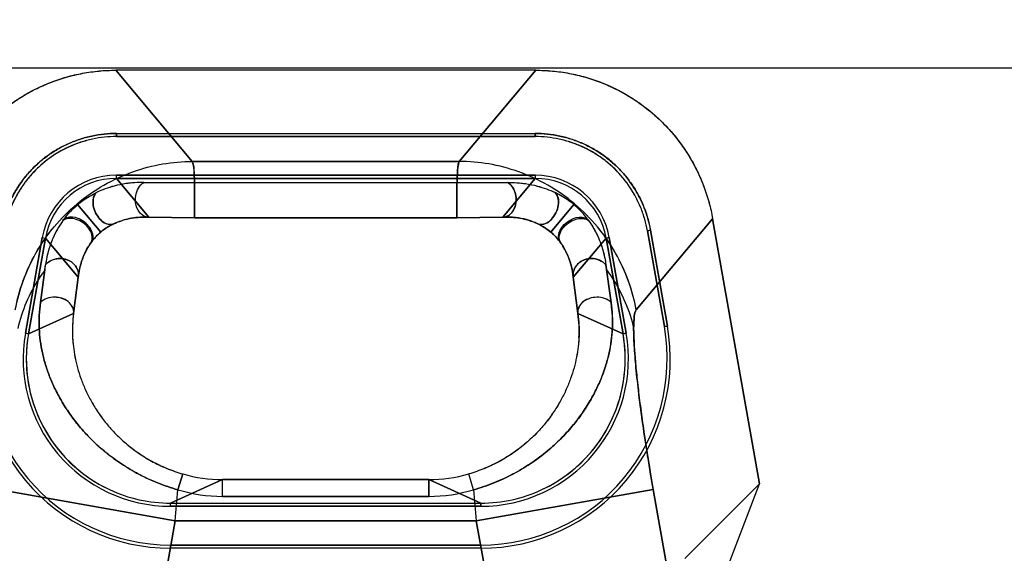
# Model space of a CAD drawing. Header units: millimetres. Extents: x 0 to 297, y 0 to 210.
# Tile 261 of 499: x 58.469 to 58.66, y 160.454 to 160.558. Entities that reach past the tile are written whole.
import ezdxf

# ---------------------------------------------------------------- set-up
doc = ezdxf.new("R2010")
doc.units = ezdxf.units.MM
doc.header["$LTSCALE"] = 16.335
doc.layers.get('0').update_dxf_attribs({"linetype": 'CONTINUOUS'})
for name, color, linetype in [('AXES_REF', 7, 'CONTINUOUS'), ('INTFCLR_1', 7, 'CONTINUOUS'), ('INTFCLR_144815', 7, 'CONTINUOUS'), ('INTFCLR_72935', 7, 'CONTINUOUS')]:
    doc.layers.add(name, color=color, linetype=linetype)

msp = doc.modelspace()

# ---------------------------------------------------------------- linework, layer by layer
at = {"color": 7, "linetype": 'Continuous'}
for radius in [6.787079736, 6.7865, 6.743039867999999]:
    msp.add_circle((57.4637306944, 154.7114647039), radius, dxfattribs=at)
msp.add_arc((57.4637306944, 154.7114647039), 6.72, 278.2771290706, 261.7228709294, dxfattribs=at)
at = {"layer": 'AXES_REF', "color": 9, "linetype": 'Continuous'}
msp.add_circle((57.4637306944, 154.7114647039), 6.191158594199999, dxfattribs=at)
at = {"layer": 'INTFCLR_1', "color": 9, "linetype": 'Continuous'}
for p, q in [((58.4871831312, 160.5479370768), (58.5020197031, 160.530255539)), ((58.5538330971, 160.530255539), (58.56866966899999, 160.5479370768)), ((58.5538330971, 160.530255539), (58.5020197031, 160.530255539)), ((58.4872877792, 160.5269367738), (58.4872876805, 160.5275491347)), ((58.487287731, 160.5269370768), (58.4935842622, 160.5194331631)), ((58.4926041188, 160.5261397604), (58.502471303, 160.526055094)), ((58.5024713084, 160.5192784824), (58.5024715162, 160.5260551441)), ((58.5533814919, 160.5260551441), (58.5024713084, 160.5260551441)), ((58.5533814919, 160.5260551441), (58.5632486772, 160.5261397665)), ((58.5533814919, 160.5260551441), (58.5533814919, 160.5192784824)), ((58.562268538, 160.5194331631), (58.5685650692, 160.5269370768)), ((58.5685651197, 160.5275491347), (58.568565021, 160.5269367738)), ((58.479771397, 160.5218586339), (58.484254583, 160.5165269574)), ((58.5760814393, 160.521858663), (58.57159821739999, 160.5165269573)), ((58.4935842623, 160.5194331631), (58.5024713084, 160.5192806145)), ((58.5024713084, 160.5192806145), (58.5533814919, 160.5192806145)), ((58.5533814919, 160.5192806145), (58.56226853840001, 160.5194331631)), ((58.6030067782, 160.5191248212), (58.5881702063, 160.5014432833)), ((58.4729060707, 160.5154815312), (58.4735091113, 160.5153750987)), ((58.4798956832, 160.5077636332), (58.4735088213, 160.5153751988)), ((58.58234397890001, 160.5153751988), (58.575957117, 160.5077636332)), ((58.5823436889, 160.5153750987), (58.5829467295, 160.5154815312)), ((58.472564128, 160.5028629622), (58.4735555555, 160.5101504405)), ((58.58241997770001, 160.509175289), (58.5832886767, 160.5028629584)), ((58.47898868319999, 160.500750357), (58.4798956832, 160.5077636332)), ((58.575957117, 160.5077636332), (58.576864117, 160.500750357)), ((58.4702305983, 160.4967834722), (58.47898868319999, 160.500750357)), ((58.576864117, 160.500750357), (58.58562220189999, 160.4967834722)), ((58.5936333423, 160.4981960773), (58.5942366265, 160.4983024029)), ((58.47023147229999, 160.4967833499), (58.46962837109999, 160.4968896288)), ((58.5862244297, 160.4968896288), (58.5856213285, 160.4967833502)), ((58.499228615, 160.4665337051), (58.5001920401, 160.4695965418)), ((58.5566241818, 160.4665337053), (58.5556607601, 160.4695965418)), ((58.49780724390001, 160.4639370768), (58.5079150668, 160.4685153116)), ((58.5079150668, 160.4652523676), (58.5079150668, 160.4685158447)), ((58.5479377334, 160.4685153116), (58.5079150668, 160.4685153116)), ((58.5479377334, 160.4652523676), (58.5479377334, 160.4685158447)), ((58.5479377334, 160.4685153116), (58.5580455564, 160.4639370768)), ((58.4987100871, 160.4605219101), (58.464372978, 160.4665764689)), ((58.5079150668, 160.4652523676), (58.5479377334, 160.4652523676)), ((58.5914798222, 160.4665764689), (58.55714271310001, 160.4605219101)), ((58.613568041, 160.3413079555), (58.5914798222, 160.4665764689)), ((58.49780738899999, 160.4633267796), (58.4978070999, 160.4639391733)), ((58.5580455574, 160.4639391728), (58.5580455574, 160.463326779)), ((58.4777228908, 160.3414976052), (58.4987100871, 160.4605219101)), ((58.55714271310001, 160.4605219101), (58.4987100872, 160.4605219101)), ((58.55714271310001, 160.4605219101), (58.5781299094, 160.3414976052)), ((58.4978071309, 160.4558035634), (58.4978073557, 160.4551909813)), ((58.5580454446, 160.4551909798), (58.5580456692, 160.4558035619))]:
    msp.add_line(p, q, dxfattribs=at)
at = {"layer": 'INTFCLR_1', "color": 6, "linetype": 'Continuous'}
for p, q in [((58.56866966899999, 160.5479370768), (58.4871831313, 160.5479370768)), ((58.4872877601, 160.5356754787), (58.4872877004, 160.5350622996)), ((58.487287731, 160.5356870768), (58.5685650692, 160.5356870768)), ((58.5685650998, 160.5350622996), (58.5685650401, 160.5356754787)), ((58.5685650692, 160.5350746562), (58.487287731, 160.5350746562)), ((58.487287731, 160.5275494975), (58.5685650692, 160.5275494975)), ((58.5685650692, 160.5269370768), (58.487287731, 160.5269370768)), ((58.6030067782, 160.5191248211), (58.6120739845, 160.4677021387)), ((58.5909496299, 160.5168925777), (58.590345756, 160.516786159)), ((58.59363615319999, 160.498196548), (58.59035793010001, 160.5167882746)), ((58.5942392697, 160.4983028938), (58.5909610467, 160.5168946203)), ((58.4696274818, 160.496889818), (58.4729057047, 160.5154815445)), ((58.4735088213, 160.5153751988), (58.4702305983, 160.4967834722)), ((58.58562220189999, 160.4967834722), (58.58234397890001, 160.5153751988)), ((58.5829470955, 160.5154815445), (58.58622531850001, 160.496889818)), ((58.6120739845, 160.4677021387), (58.5975831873, 160.4532113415)), ((58.60588571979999, 160.4514317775), (58.6120739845, 160.4677021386)), ((58.49780724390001, 160.4639370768), (58.5580455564, 160.4639370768)), ((58.5580455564, 160.4633246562), (58.49780724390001, 160.4633246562)), ((58.49780724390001, 160.4557994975), (58.5580455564, 160.4557994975)), ((58.5580455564, 160.4551870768), (58.49780724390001, 160.4551870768))]:
    msp.add_line(p, q, dxfattribs=at)
for centre, radius, start, end in [((58.487285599, 160.512948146), 0.0146009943, 89.9916341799, 170.0083660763), ((58.4872841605, 160.5129497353), 0.0139868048, 89.99785282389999, 170.001120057), ((58.5685672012, 160.512948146), 0.0146009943, 9.991633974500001, 90.0083661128), ((58.56856851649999, 160.5129498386), 0.0139868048, 9.9978529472, 90.0011212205), ((58.49779388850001, 160.4919262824), 0.0367352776, 170.0045491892, 270.020828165), ((58.4977938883, 160.4919262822), 0.0361226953, 170.0046259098, 270.0211814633), ((58.5580589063, 160.491926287), 0.0367352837, 269.9791803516, 9.9954422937), ((58.55805890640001, 160.4919262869), 0.0361227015, 269.9788274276, 9.9953652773), ((58.4977938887, 160.491926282), 0.0285994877, 170.0058428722, 270.0267535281), ((58.4978324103, 160.4919282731), 0.0280271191, 170.0064731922, 194.9921375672), ((58.5580589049, 160.4919262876), 0.0285994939, 269.9732598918, 9.9941438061), ((58.5580714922, 160.4919210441), 0.0279758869, 294.9805463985, 10.0015757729), ((58.4977815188, 160.4919211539), 0.027976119, 195.0050156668, 245.0186708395), ((58.497806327, 160.491961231), 0.0280241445, 245.0199985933, 270.0018744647), ((58.5580469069, 160.4919592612), 0.0280221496, 269.997238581, 294.9808983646)]:
    msp.add_arc(centre, radius, start, end, dxfattribs=at)
at = {"layer": 'INTFCLR_1', "color": 9, "linetype": 'Continuous'}
for centre, radius, start, end in [((58.8208755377, 160.539797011), 0.2404136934, 187.0833764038, 187.317696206), ((58.5041073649, 160.4973665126), 0.0253455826, 172.3276211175, 183.1010421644), ((58.5079145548, 160.4966343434), 0.0281190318, 254.0596422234, 270.0010433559), ((58.54793823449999, 160.4966344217), 0.0281191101, 269.9989789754, 285.9403354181), ((56.9227396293, 160.5994803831), 1.5820848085, 354.9610750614, 355.1796028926), ((58.5079245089, 160.4954006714), 0.0301483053, 253.2355811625, 269.9820556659), ((58.5479279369, 160.4954030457), 0.0301506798, 270.0186165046, 286.7637561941), ((60.132488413, 160.5994273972), 1.5814578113, 184.8203862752, 185.0390007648)]:
    msp.add_arc(centre, radius, start, end, dxfattribs=at)
at = {"layer": 'INTFCLR_1', "color": 6, "linetype": 'Continuous'}
for points, knots in [([(58.452846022, 160.5191248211), (58.4530343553, 160.5201929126), (58.4535103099, 160.522312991), (58.4545166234, 160.5254109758), (58.4558058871, 160.5284001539), (58.4573651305, 160.5312534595), (58.4591816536, 160.5339460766), (58.46123900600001, 160.5364561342), (58.4635201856, 160.53876312), (58.466005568, 160.5408473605), (58.4686739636, 160.5426912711), (58.4715029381, 160.5442794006), (58.4744694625, 160.5455987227), (58.4775484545, 160.5466366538), (58.48071254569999, 160.5473851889), (58.4839333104, 160.5478368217), (58.486100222, 160.5479370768), (58.4871831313, 160.5479370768)], [0, 0, 0, 0, 0.0668459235, 0.1336927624, 0.2004837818, 0.2671935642, 0.3338090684, 0.4003837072, 0.4669352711, 0.5334824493, 0.6000118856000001, 0.6665555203, 0.7331501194, 0.7998260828, 0.8665291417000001, 0.9332563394, 1, 1, 1, 1]), ([(58.5686696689, 160.5479370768), (58.569754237, 160.5479370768), (58.5719247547, 160.547836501), (58.5751504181, 160.5473834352), (58.578318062, 160.5466328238), (58.5813987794, 160.5455927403), (58.5843659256, 160.5442713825), (58.5871951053, 160.5426811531), (58.5898631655, 160.5408352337), (58.592347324, 160.5387495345), (58.5946265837, 160.5364418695), (58.59668183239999, 160.5339316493), (58.5984962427, 160.531239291), (58.6000530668, 160.5283873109), (58.6013396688, 160.5254012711), (58.6023437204, 160.5223078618), (58.6028187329, 160.520191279), (58.6030067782, 160.5191248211)], [0, 0, 0, 0, 0.0668458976, 0.1336927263, 0.2004837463, 0.2671935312, 0.3338090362, 0.400383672, 0.4669352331, 0.5334824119, 0.6000118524, 0.6665554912, 0.73315009, 0.7998260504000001, 0.8665291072, 0.9332563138, 1, 1, 1, 1]), ([(58.4872877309, 160.5356870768), (58.4865001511, 160.5356871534), (58.4849042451, 160.535598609), (58.482510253, 160.5352060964), (58.4801274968, 160.5345524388), (58.4778074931, 160.533642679), (58.47561533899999, 160.5325019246), (58.4735920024, 160.5311543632), (58.4717522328, 160.5296126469), (58.47008407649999, 160.5278681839), (58.4685860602, 160.5259260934), (58.4672830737, 160.5238057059), (58.4662125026, 160.5215606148), (58.4653985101, 160.519249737), (58.4650295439, 160.5176765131), (58.46489175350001, 160.5168946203)], [0, 0, 0, 0, 0.07448509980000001, 0.1508136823, 0.2290298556, 0.307717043, 0.3860546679, 0.4622959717, 0.5371773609, 0.612604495, 0.6901286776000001, 0.7687085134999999, 0.8475354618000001, 0.9249132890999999, 1, 1, 1, 1]), ([(58.5909610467, 160.5168946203), (58.5908242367, 160.51767095), (58.5904594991, 160.5192289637), (58.5896560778, 160.5215201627), (58.588597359, 160.5237541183), (58.5872985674, 160.5258807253), (58.5857938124, 160.5278402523), (58.5841166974, 160.5295980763), (58.5822788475, 160.531140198), (58.5802729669, 160.5324798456), (58.5781013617, 160.5336164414), (58.5757884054, 160.5345316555), (58.5733918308, 160.5351962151), (58.5709736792, 160.5355968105), (58.5693594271, 160.5356871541), (58.5685650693, 160.5356870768)], [0, 0, 0, 0, 0.0745524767, 0.1509807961, 0.2292183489, 0.3079139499, 0.3862044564, 0.4624332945, 0.5372331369, 0.6126412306, 0.6901179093, 0.7686076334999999, 0.8474540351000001, 0.9248738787, 1, 1, 1, 1]), ([(58.487287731, 160.5350746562), (58.4865231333, 160.5350747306), (58.48497186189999, 160.5349884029), (58.4826427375, 160.534605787), (58.4803212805, 160.5339684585), (58.478060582, 160.5330824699), (58.4759259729, 160.5319715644), (58.4739608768, 160.5306642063), (58.4721757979, 160.5291679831), (58.47055621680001, 160.5274750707), (58.46909738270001, 160.525584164), (58.4678262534, 160.523517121), (58.4667815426, 160.5213282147), (58.4659880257, 160.5190781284), (58.4656287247, 160.5175478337), (58.4654948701, 160.5167882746)], [0, 0, 0, 0, 0.0743165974, 0.150660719, 0.2290133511, 0.3078648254, 0.3862250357, 0.4624617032, 0.5368207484, 0.6121572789, 0.6897410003, 0.7685183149, 0.8475763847, 0.9250355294, 1, 1, 1, 1]), ([(58.59035793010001, 160.5167882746), (58.59022523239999, 160.5175412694), (58.58987084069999, 160.519053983), (58.5890895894, 160.5212812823), (58.5880588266, 160.5234568), (58.5867937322, 160.5255293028), (58.585329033, 160.5274385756), (58.5837003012, 160.5291467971), (58.5819168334, 160.5306449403), (58.5799684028, 160.5319459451), (58.5778528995, 160.5330542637), (58.5755965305, 160.5339471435), (58.5732594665, 160.5345958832), (58.57090577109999, 160.5349866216), (58.5693363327, 160.5350747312), (58.5685650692, 160.5350746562)], [0, 0, 0, 0, 0.0743166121, 0.1506607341, 0.2290133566, 0.3078648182, 0.3862250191, 0.4624616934, 0.5368207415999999, 0.6121572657, 0.6897409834, 0.76851829, 0.8475763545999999, 0.9250355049, 1, 1, 1, 1])]:
    msp.add_open_spline(points, degree=3, knots=knots, dxfattribs=at)
at = {"layer": 'INTFCLR_1', "color": 9, "linetype": 'Continuous'}
for points, knots in [([(58.4676825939, 160.5014432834), (58.4683847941, 160.5052824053), (58.4704790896, 160.5110320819), (58.4750935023, 160.5176966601), (58.4795457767, 160.5221728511), (58.4847240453, 160.5257793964), (58.4903674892, 160.5283703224), (58.4961850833, 160.5298953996), (58.5001069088, 160.530243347), (58.5020197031, 160.530255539)], [0, 0, 0, 0, 0.2414202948, 0.3694300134, 0.4995741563, 0.6297182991, 0.7577280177, 0.8816758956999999, 1, 1, 1, 1]), ([(58.5020197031, 160.530255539), (58.5023225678, 160.5295336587), (58.5023610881, 160.528076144), (58.50245238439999, 160.5266820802), (58.5024712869, 160.5260549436)], [0, 0, 0, 0, 0.5551027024, 1, 1, 1, 1]), ([(58.5533814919, 160.5260551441), (58.5533995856, 160.5266550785), (58.55349016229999, 160.5280493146), (58.553519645, 160.5295087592), (58.5538330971, 160.530255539)], [0, 0, 0, 0, 0.4256475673, 1, 1, 1, 1]), ([(58.5881702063, 160.5014432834), (58.5878260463, 160.5033249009), (58.5868027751, 160.5071260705), (58.5848519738, 160.5113686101), (58.5827290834, 160.5148489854), (58.5802444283, 160.5182156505), (58.5763068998, 160.5221725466), (58.5711287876, 160.5257794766), (58.5654853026, 160.5283703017), (58.5596677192, 160.5298954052), (58.5557458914, 160.530243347), (58.5538330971, 160.530255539)], [0, 0, 0, 0, 0.1182099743, 0.2420382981, 0.2870462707, 0.3700382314, 0.5000568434, 0.6300754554, 0.757961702, 0.8817900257, 1, 1, 1, 1]), ([(58.4926041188, 160.5261397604), (58.4914501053, 160.5261647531), (58.48951066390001, 160.5260458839), (58.486410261, 160.5254167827), (58.4845133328, 160.5247216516), (58.4834052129, 160.5241929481)], [0, 0, 0, 0, 0.3653598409, 0.6113751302, 1, 1, 1, 1]), ([(58.4935842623, 160.5194331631), (58.4933495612, 160.5194257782), (58.4926343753, 160.5195358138), (58.4915197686, 160.5204374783), (58.4909638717, 160.5220025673), (58.49096314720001, 160.5241061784), (58.491741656, 160.525640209), (58.4926041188, 160.5261397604)], [0, 0, 0, 0, 0.0833533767, 0.2501917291, 0.4793044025, 0.6462033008, 1, 1, 1, 1]), ([(58.56226853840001, 160.5194331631), (58.5625032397, 160.5194257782), (58.5632184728, 160.5195357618), (58.56433260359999, 160.5204378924), (58.56488903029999, 160.5220025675), (58.5648895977, 160.5241062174), (58.56411114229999, 160.5256402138), (58.5632486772, 160.5261397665)], [0, 0, 0, 0, 0.0833550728, 0.2501974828, 0.4792939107, 0.6461954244, 1, 1, 1, 1]), ([(58.5632486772, 160.5261397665), (58.56363318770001, 160.5261481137), (58.564785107, 160.5261415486), (58.56670732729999, 160.5259703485), (58.5694305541, 160.525420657), (58.5713295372, 160.5247260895), (58.5724423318, 160.5241954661)], [0, 0, 0, 0, 0.1217770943, 0.364573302, 0.6096459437, 1, 1, 1, 1]), ([(58.479771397, 160.5218586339), (58.4800840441, 160.5221218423), (58.4812219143, 160.5230091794), (58.48247349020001, 160.5237460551), (58.4834052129, 160.5241929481)], [0, 0, 0, 0, 0.2834098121, 1, 1, 1, 1]), ([(58.48688747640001, 160.5181834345), (58.4867055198, 160.5180767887), (58.48603503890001, 160.517865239), (58.484870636, 160.5182622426), (58.4838014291, 160.5192741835), (58.483050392, 160.520593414), (58.4826137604, 160.5222812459), (58.4828699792, 160.5236919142), (58.4834052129, 160.5241929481)], [0, 0, 0, 0, 0.0728072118, 0.2336703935, 0.3928806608, 0.5765480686, 0.7469083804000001, 1, 1, 1, 1]), ([(58.5724423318, 160.5241954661), (58.5726075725, 160.5240408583), (58.5730432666, 160.5234049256), (58.573174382, 160.5221053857), (58.5728034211, 160.5205885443), (58.5720380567, 160.5192804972), (58.57087683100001, 160.5181232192), (58.56952556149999, 160.5178548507), (58.5689615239, 160.5181851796)], [0, 0, 0, 0, 0.078285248, 0.2595540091, 0.4302750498, 0.6143225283, 0.7738718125, 1, 1, 1, 1]), ([(58.5760814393, 160.521858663), (58.5757684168, 160.5221223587), (58.5746285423, 160.5230102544), (58.5733756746, 160.523748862), (58.5724423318, 160.5241954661)], [0, 0, 0, 0, 0.2834458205, 1, 1, 1, 1]), ([(58.47691662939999, 160.5187590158), (58.4770936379, 160.5190054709), (58.4779409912, 160.5201278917), (58.4789265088, 160.5211495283), (58.479771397, 160.5218586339)], [0, 0, 0, 0, 0.2157430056, 1, 1, 1, 1]), ([(58.5789349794, 160.5187608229), (58.5787580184, 160.5190072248), (58.5779109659, 160.5201290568), (58.5769245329, 160.5211484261), (58.5760814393, 160.521858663)], [0, 0, 0, 0, 0.21580247, 1, 1, 1, 1]), ([(58.48688747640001, 160.5181834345), (58.4870291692, 160.5182483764), (58.4875809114, 160.5184895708), (58.4886850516, 160.5188850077), (58.4907637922, 160.519381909), (58.49246664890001, 160.5194871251), (58.4935842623, 160.5194331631)], [0, 0, 0, 0, 0.06807901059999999, 0.2629695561, 0.5112822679, 1, 1, 1, 1]), ([(58.56226853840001, 160.5194331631), (58.5625481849, 160.5194466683), (58.5633853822, 160.5194640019), (58.5647840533, 160.5193769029), (58.5667654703, 160.5190266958), (58.5681515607, 160.5185561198), (58.5689615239, 160.5181851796)], [0, 0, 0, 0, 0.1223166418, 0.3656786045, 0.6107925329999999, 1, 1, 1, 1]), ([(58.573634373, 160.5142681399), (58.57349135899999, 160.5144371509), (58.5731491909, 160.5150773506), (58.57329970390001, 160.5163266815), (58.57410020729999, 160.5175904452), (58.575271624, 160.5185676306), (58.57689007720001, 160.5192840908), (58.5783423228, 160.5192210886), (58.5789349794, 160.5187608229)], [0, 0, 0, 0, 0.07517313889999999, 0.2381354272, 0.3960951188, 0.5770582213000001, 0.7452151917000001, 1, 1, 1, 1]), ([(58.5789349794, 160.5187608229), (58.5790079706, 160.5186595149), (58.5793498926, 160.5181735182), (58.57995273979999, 160.5172168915), (58.580692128, 160.5158036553), (58.5816567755, 160.5134782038), (58.582121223, 160.5115314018), (58.58229674, 160.5101507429)], [0, 0, 0, 0, 0.04015534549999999, 0.1910866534, 0.3632467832, 0.5524169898, 1, 1, 1, 1]), ([(58.4822174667, 160.5142667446), (58.4823286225, 160.5144284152), (58.4829239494, 160.5152510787), (58.4836276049, 160.5159993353), (58.484254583, 160.5165269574)], [0, 0, 0, 0, 0.1931752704, 1, 1, 1, 1]), ([(58.484254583, 160.5165269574), (58.4844978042, 160.5167320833), (58.4853219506, 160.5173664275), (58.486232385, 160.5178828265), (58.48688747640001, 160.5181834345)], [0, 0, 0, 0, 0.3062458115, 1, 1, 1, 1]), ([(58.5689615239, 160.5181851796), (58.5691479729, 160.5180997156), (58.5700820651, 160.5176435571), (58.5709604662, 160.5170653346), (58.57159821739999, 160.5165269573)], [0, 0, 0, 0, 0.1972687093, 1, 1, 1, 1]), ([(58.57159821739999, 160.5165269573), (58.5718399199, 160.516323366), (58.5725877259, 160.515634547), (58.5732378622, 160.5148446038), (58.573634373, 160.5142681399)], [0, 0, 0, 0, 0.3111406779, 1, 1, 1, 1]), ([(58.573634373, 160.5142681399), (58.57401555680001, 160.513713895), (58.5746482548, 160.5126128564), (58.5755121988, 160.5104513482), (58.5758507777, 160.508818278), (58.575957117, 160.5077636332)], [0, 0, 0, 0, 0.2895265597, 0.5437663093, 1, 1, 1, 1]), ([(58.4798956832, 160.5077636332), (58.4799481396, 160.5080294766), (58.4799803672, 160.5088292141), (58.4793780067, 160.5102169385), (58.4779599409, 160.5111849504), (58.4758435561, 160.5116012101), (58.4741999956, 160.5109584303), (58.4735555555, 160.5101504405)], [0, 0, 0, 0, 0.09246025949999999, 0.2683065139, 0.4900435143, 0.6473441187, 1, 1, 1, 1]), ([(58.575957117, 160.5077636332), (58.57577212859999, 160.5087011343), (58.5764380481, 160.5102977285), (58.5780891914, 160.5112150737), (58.58001055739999, 160.5116073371), (58.58165241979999, 160.5109585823), (58.58229674, 160.5101507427)], [0, 0, 0, 0, 0.3296709, 0.4844663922, 0.6435078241, 1, 1, 1, 1]), ([(58.5824200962, 160.5091751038), (58.5828200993, 160.5086419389), (58.5852200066, 160.5052226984), (58.5869203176, 160.501263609), (58.5876786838, 160.4978334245)], [0, 0, 0, 0, 0.1594749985, 1, 1, 1, 1]), ([(58.47898868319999, 160.500750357), (58.47916279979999, 160.5015733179), (58.4783198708, 160.5029796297), (58.47672579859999, 160.503704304), (58.4748556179, 160.5040556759), (58.4732200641, 160.5036013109), (58.472564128, 160.5028629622)], [0, 0, 0, 0, 0.3066250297, 0.4693230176, 0.6399910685, 1, 1, 1, 1]), ([(58.5832886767, 160.5028629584), (58.5826327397, 160.5036013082), (58.5809971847, 160.504055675), (58.5791270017, 160.5037043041), (58.57753292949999, 160.5029796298), (58.5766899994, 160.5015733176), (58.576864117, 160.500750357)], [0, 0, 0, 0, 0.360009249, 0.5306772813, 0.6933751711, 1, 1, 1, 1]), ([(58.499228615, 160.4665337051), (58.4978963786, 160.4669061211), (58.495933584, 160.4675710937), (58.4934179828, 160.4686531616), (58.4910422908, 160.4698310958), (58.4888030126, 160.4711577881), (58.4867186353, 160.4726184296), (58.4848002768, 160.4741003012), (58.4826330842, 160.4760385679), (58.4807082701, 160.4781050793), (58.479335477, 160.4797780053), (58.4781188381, 160.481414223), (58.4767820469, 160.4834499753), (58.4754476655, 160.4859117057), (58.4743644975, 160.4883396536), (58.4735238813, 160.4907353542), (58.4729014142, 160.4931003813), (58.47248550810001, 160.49545645), (58.472196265, 160.4987087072), (58.4723160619, 160.5011989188), (58.472564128, 160.5028629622)], [0, 0, 0, 0, 0.0846909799, 0.1265602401, 0.1675980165, 0.2469750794, 0.2855937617, 0.3233756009, 0.3953349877, 0.4633136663, 0.4960537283, 0.5277866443, 0.5881133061, 0.6449782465, 0.699037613, 0.7507133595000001, 0.8002435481, 0.8486089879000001, 0.8969957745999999, 1, 1, 1, 1]), ([(58.5832886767, 160.5028629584), (58.583533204, 160.5011968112), (58.58365771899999, 160.4987004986), (58.5833643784, 160.4954361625), (58.5829442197, 160.4930702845), (58.5823204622, 160.4907072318), (58.58148001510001, 160.488324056), (58.5804032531, 160.485902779), (58.5793042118, 160.4838794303), (58.5782824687, 160.4822485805), (58.5771329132, 160.4805655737), (58.5754907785, 160.4784712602), (58.5736195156, 160.4764650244), (58.5719407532, 160.4748989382), (58.5700953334, 160.4733210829), (58.56808552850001, 160.4718453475), (58.5659249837, 160.4704893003), (58.5636101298, 160.4691945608), (58.5605321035, 160.4677776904), (58.5579505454, 160.4669019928), (58.5566241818, 160.4665337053)], [0, 0, 0, 0, 0.1030996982, 0.1517991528, 0.2004966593, 0.250021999, 0.3012693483, 0.3550415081, 0.4120967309, 0.4420700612, 0.4728369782, 0.5368457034, 0.6047964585, 0.6405622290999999, 0.6773607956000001, 0.7534066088, 0.7929243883, 0.8334832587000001, 0.9157234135, 1, 1, 1, 1]), ([(58.5881702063, 160.5014432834), (58.5879012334, 160.5011225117), (58.5877403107, 160.4998149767), (58.5876786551, 160.4986374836), (58.5876786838, 160.4978334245)], [0, 0, 0, 0, 0.3423780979, 1, 1, 1, 1]), ([(58.576864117, 160.500750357), (58.5770587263, 160.4993058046), (58.57715948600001, 160.4971406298), (58.5769358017, 160.4942989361), (58.5766099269, 160.4922274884), (58.5761219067, 160.4901607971), (58.5754626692, 160.488082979), (58.57461476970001, 160.4859819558), (58.5735548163, 160.48385562), (58.57226332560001, 160.4817220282), (58.57072023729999, 160.4796051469), (58.5692274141, 160.4779005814), (58.5678904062, 160.4765727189), (58.5664205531, 160.4752480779), (58.5648184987, 160.4740087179), (58.5630922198, 160.47287384), (58.561246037, 160.4717963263), (58.5587895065, 160.4706195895), (58.556721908, 160.469899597), (58.5556607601, 160.4695965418)], [0, 0, 0, 0, 0.1067813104, 0.1577540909, 0.2086885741, 0.2602328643, 0.3131777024, 0.3682308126, 0.4260461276, 0.4870443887, 0.5507229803, 0.6177162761, 0.6527846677, 0.6887207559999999, 0.7626246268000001, 0.8008675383, 0.8400096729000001, 0.9191541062, 1, 1, 1, 1]), ([(58.5876786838, 160.4978334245), (58.5876787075, 160.4970118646), (58.5877372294, 160.4951845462), (58.5879395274, 160.4921915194), (58.5882651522, 160.4887116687), (58.58870851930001, 160.4848110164), (58.5892619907, 160.4805635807), (58.5899153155, 160.4760500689), (58.59049773, 160.4723606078), (58.5910264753, 160.4691822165), (58.59130327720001, 160.4675777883), (58.5914798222, 160.4665764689)], [0, 0, 0, 0, 0.0782080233, 0.1739605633, 0.2855419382, 0.4108856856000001, 0.5476541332, 0.6932768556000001, 0.8450127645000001, 0.9032096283, 1, 1, 1, 1]), ([(58.4787988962, 160.4959953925), (58.47882860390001, 160.4954356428), (58.4789355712, 160.4941875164), (58.479237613, 160.4922539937), (58.4797239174, 160.4901852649), (58.4803852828, 160.4880958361), (58.4812348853, 160.4859869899), (58.4822938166, 160.4838643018), (58.4835817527, 160.4817335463), (58.4851245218, 160.4796150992), (58.4869396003, 160.4775413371), (58.4886691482, 160.4759033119), (58.4901999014, 160.4746544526), (58.4918602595, 160.4734329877), (58.49364776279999, 160.472323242), (58.4955480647, 160.4713450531), (58.4975555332, 160.470448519), (58.4991257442, 160.4699011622), (58.50019204, 160.4695965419)], [0, 0, 0, 0, 0.0464645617, 0.1037612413, 0.162063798, 0.2224540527, 0.2852567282, 0.3503329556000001, 0.4188795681, 0.4914042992, 0.5672854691, 0.6470171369, 0.6885299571, 0.7309846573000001, 0.8178223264, 0.8625491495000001, 0.9080755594, 1, 1, 1, 1])]:
    msp.add_open_spline(points, degree=3, knots=knots, dxfattribs=at)
at = {"layer": 'INTFCLR_1', "color": 7, "linetype": 'Continuous'}
for points, knots in [([(58.4771336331, 160.5190673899), (58.476997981, 160.5188872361), (58.4765232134, 160.5182021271), (58.47574460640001, 160.5169685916), (58.4748715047, 160.5151806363), (58.4740469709, 160.5129187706), (58.47368384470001, 160.5111668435), (58.4735555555, 160.5101504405)], [0, 0, 0, 0, 0.0696907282, 0.2575060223, 0.4501916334, 0.6834092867, 1, 1, 1, 1]), ([(58.4822174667, 160.5142667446), (58.4823604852, 160.5144358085), (58.4827026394, 160.5150761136), (58.4825521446, 160.5163255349), (58.4817515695, 160.5175893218), (58.4805800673, 160.5185663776), (58.478961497, 160.5192826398), (58.4775092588, 160.5192193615), (58.47691662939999, 160.5187590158)], [0, 0, 0, 0, 0.07518522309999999, 0.2381590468, 0.3961133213, 0.5770656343, 0.7452146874, 1, 1, 1, 1]), ([(58.4823690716, 160.5144924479), (58.4825118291, 160.5146533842), (58.4828576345, 160.5152775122), (58.4827070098, 160.5165142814), (58.48191836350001, 160.5177763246), (58.48075903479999, 160.5187722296), (58.4791696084, 160.5195198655), (58.4777245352, 160.5195101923), (58.4771336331, 160.5190673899)], [0, 0, 0, 0, 0.0736077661, 0.2353425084, 0.3944774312, 0.5776473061, 0.7473499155, 1, 1, 1, 1]), ([(58.4798956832, 160.5077636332), (58.4799743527, 160.5085438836), (58.4802132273, 160.5098785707), (58.4809689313, 160.5121730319), (58.4817478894, 160.5136276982), (58.4823690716, 160.5144924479)], [0, 0, 0, 0, 0.3249958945, 0.5587458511, 1, 1, 1, 1])]:
    msp.add_open_spline(points, degree=3, knots=knots, dxfattribs=at)
at = {"layer": 'INTFCLR_144815', "color": 6, "linetype": 'Continuous'}
msp.add_line((57.9121509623, 160.5483959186), (59.1437018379, 160.5483959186), dxfattribs=at)
at = {"layer": 'INTFCLR_72935', "color": 9, "linetype": 'Continuous'}
for p, q in [((58.5020197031, 160.530255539), (58.4871831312, 160.5479370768)), ((58.56866966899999, 160.5479370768), (58.5538330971, 160.530255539)), ((58.5020197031, 160.530255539), (58.5538330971, 160.530255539)), ((58.487287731, 160.5269367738), (58.4872877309, 160.5275491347)), ((58.4935842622, 160.5194331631), (58.487287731, 160.5269370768)), ((58.5024713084, 160.5260551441), (58.4926041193, 160.5261397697)), ((58.5024713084, 160.5260551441), (58.5024713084, 160.5192784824)), ((58.5533814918, 160.5260551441), (58.5024713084, 160.5260551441)), ((58.5632486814, 160.5261397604), (58.5533814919, 160.5260551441)), ((58.5533814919, 160.5192784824), (58.5533822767, 160.5260551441)), ((58.5685650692, 160.5269370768), (58.562268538, 160.5194331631)), ((58.5685650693, 160.5275491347), (58.5685650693, 160.5269367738)), ((58.484254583, 160.5165269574), (58.4797713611, 160.5218586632)), ((58.57159821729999, 160.5165269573), (58.5760814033, 160.5218586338)), ((58.5024713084, 160.5192806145), (58.4935842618, 160.5194331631)), ((58.5533814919, 160.5192806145), (58.5024713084, 160.5192806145)), ((58.5622685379, 160.5194331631), (58.5533814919, 160.5192806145)), ((58.5881702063, 160.5014432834), (58.6030067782, 160.5191248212)), ((58.472906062, 160.5154814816), (58.4735091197, 160.5153751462)), ((58.4735088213, 160.5153751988), (58.4798956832, 160.5077636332)), ((58.575957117, 160.5077636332), (58.58234397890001, 160.5153751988)), ((58.5829467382, 160.5154814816), (58.5823436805, 160.5153751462)), ((58.4734328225, 160.509175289), (58.47256412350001, 160.5028629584)), ((58.58328867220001, 160.5028629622), (58.5822972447, 160.5101504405)), ((58.4798956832, 160.5077636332), (58.47898868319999, 160.500750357)), ((58.576864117, 160.500750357), (58.575957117, 160.5077636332)), ((58.47898868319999, 160.500750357), (58.4702305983, 160.4967834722)), ((58.58562220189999, 160.4967834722), (58.576864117, 160.500750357)), ((58.594236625, 160.4983024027), (58.5936333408, 160.498196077)), ((58.4696283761, 160.4968896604), (58.4702314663, 160.4967833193)), ((58.5856213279, 160.4967833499), (58.5862244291, 160.4968896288)), ((58.5001920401, 160.4695965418), (58.4992286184, 160.4665337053)), ((58.55662418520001, 160.4665337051), (58.5556607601, 160.4695965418)), ((58.5079150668, 160.4685153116), (58.49780724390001, 160.4639370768)), ((58.5079150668, 160.4652523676), (58.5079150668, 160.4685158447)), ((58.5079150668, 160.4685153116), (58.5479377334, 160.4685153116)), ((58.5479377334, 160.4685158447), (58.5479377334, 160.4652523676)), ((58.5580455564, 160.4639370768), (58.5479377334, 160.4685153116)), ((58.464372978, 160.4665764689), (58.4987100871, 160.4605219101)), ((58.5479377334, 160.4652523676), (58.5079150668, 160.4652523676)), ((58.55714271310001, 160.4605219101), (58.5914798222, 160.4665764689)), ((58.5914798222, 160.4665764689), (58.613568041, 160.3413079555)), ((58.4978072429, 160.463326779), (58.4978072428, 160.4639391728)), ((58.5580455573, 160.4633267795), (58.5580455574, 160.4639391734)), ((58.4987100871, 160.4605219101), (58.4777228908, 160.3414976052)), ((58.4987100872, 160.4605219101), (58.55714271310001, 160.4605219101)), ((58.5781299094, 160.3414976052), (58.55714271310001, 160.4605219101)), ((58.4978073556, 160.4551909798), (58.497807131, 160.4558035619)), ((58.5580456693, 160.4558035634), (58.5580454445, 160.4551909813))]:
    msp.add_line(p, q, dxfattribs=at)
at = {"layer": 'INTFCLR_72935', "color": 6, "linetype": 'Continuous'}
for p, q in [((58.5686696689, 160.5479370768), (58.4871831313, 160.5479370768)), ((58.4872877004, 160.5350622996), (58.4872877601, 160.5356754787)), ((58.4872877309, 160.5356870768), (58.5685650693, 160.5356870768)), ((58.5685650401, 160.5356754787), (58.5685650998, 160.5350622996)), ((58.487287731, 160.5350746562), (58.5685650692, 160.5350746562)), ((58.5685650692, 160.5275494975), (58.487287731, 160.5275494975)), ((58.487287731, 160.5269370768), (58.5685650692, 160.5269370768)), ((58.6120734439, 160.4677052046), (58.6030067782, 160.5191248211)), ((58.590345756, 160.516786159), (58.5909496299, 160.5168925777)), ((58.59035793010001, 160.5167882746), (58.59363615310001, 160.498196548)), ((58.5909610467, 160.5168946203), (58.59423926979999, 160.4983028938)), ((58.4729057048, 160.5154815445), (58.4696274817, 160.496889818)), ((58.4702305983, 160.4967834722), (58.4735088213, 160.5153751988)), ((58.58234397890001, 160.5153751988), (58.58562220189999, 160.4967834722)), ((58.5862253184, 160.496889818), (58.5829470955, 160.5154815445)), ((58.5975795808, 160.4532113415), (58.6120734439, 160.4677052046)), ((58.6058838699, 160.4514314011), (58.6120734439, 160.4677052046)), ((58.49780724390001, 160.4639370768), (58.5580455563, 160.4639370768)), ((58.4978072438, 160.4633246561), (58.5580455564, 160.4633246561)), ((58.5580455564, 160.4557994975), (58.4978072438, 160.4557994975)), ((58.5580455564, 160.4551870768), (58.4978072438, 160.4551870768))]:
    msp.add_line(p, q, dxfattribs=at)
for centre, radius, start, end in [((58.487285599, 160.512948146), 0.0146009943, 89.9916338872, 170.0083660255), ((58.4872842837, 160.5129498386), 0.0139868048, 89.9988792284, 170.0021470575), ((58.5685672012, 160.512948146), 0.0146009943, 9.9916339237, 90.00836582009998), ((58.5685686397, 160.5129497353), 0.0139868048, 9.9988799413, 90.0021476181), ((58.4977938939, 160.491926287), 0.0367352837, 170.0045577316, 270.0208194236), ((58.4977938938, 160.4919262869), 0.0361227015, 170.0046347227, 270.0211725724), ((58.5580589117, 160.4919262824), 0.0367352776, 269.9791720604, 9.995450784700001), ((58.5580589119, 160.4919262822), 0.0361226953, 269.9788185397, 9.9953740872), ((58.4977938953, 160.4919262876), 0.0285994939, 170.0058561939, 270.0267401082), ((58.497781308, 160.4919210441), 0.0279758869, 169.9984242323, 245.0194590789), ((58.5580589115, 160.491926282), 0.0285994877, 269.9732464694, 9.9941571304), ((58.5580203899, 160.4919282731), 0.0280271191, 345.0078624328, 9.9935268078), ((58.5580712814, 160.4919211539), 0.027976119, 294.9813292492, 344.9949843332), ((58.49780589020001, 160.4919592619), 0.0280221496, 245.0191079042, 270.0027676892), ((58.55804647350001, 160.491961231), 0.0280241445, 269.998124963, 294.9800008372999)]:
    msp.add_arc(centre, radius, start, end, dxfattribs=at)
at = {"layer": 'INTFCLR_72935', "color": 9, "linetype": 'Continuous'}
for centre, radius, start, end in [((58.23497697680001, 160.5397970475), 0.2404139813, 352.6823038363, 352.9166234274), ((58.5517454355, 160.4973665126), 0.0253455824, 356.8989578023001, 7.672378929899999), ((58.5079145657, 160.4966344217), 0.0281191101, 254.059664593, 270.0010210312), ((58.5479382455, 160.4966343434), 0.0281190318, 269.9989566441, 285.9403577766), ((56.9233643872, 160.5994273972), 1.5814578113, 354.9609992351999, 355.1796137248), ((58.5079248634, 160.4954030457), 0.0301506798, 253.2362438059, 269.9813834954), ((58.5479282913, 160.4954006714), 0.0301483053, 270.0179443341, 286.7644188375), ((60.1331131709, 160.5994803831), 1.5820848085, 184.8203971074, 185.0389249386)]:
    msp.add_arc(centre, radius, start, end, dxfattribs=at)
at = {"layer": 'INTFCLR_72935', "color": 6, "linetype": 'Continuous'}
for points, knots in [([(58.452846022, 160.5191248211), (58.4530346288, 160.5201944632), (58.4535143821, 160.5223296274), (58.45453058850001, 160.525451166), (58.4558369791, 160.5284663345), (58.4574135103, 160.5313333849), (58.4592451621, 160.5340316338), (58.46131625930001, 160.5365420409), (58.4636094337, 160.5388453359), (58.4661031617, 160.5409214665), (58.4687748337, 160.5427538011), (58.4716020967, 160.5443286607), (58.4745607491, 160.5456335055), (58.47762184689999, 160.5466570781), (58.4807630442, 160.5473938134), (58.48395785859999, 160.5478381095), (58.4861089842, 160.5479370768), (58.4871831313, 160.5479370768)], [0, 0, 0, 0, 0.0669429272, 0.134649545, 0.2020436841, 0.2691704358, 0.3360150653, 0.4027512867, 0.4694641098, 0.536045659, 0.6024530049, 0.6688476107, 0.7352235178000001, 0.8014660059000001, 0.8674993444, 0.933796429, 1, 1, 1, 1]), ([(58.5686696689, 160.5479370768), (58.569755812, 160.5479370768), (58.5719418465, 160.5478353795), (58.57519242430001, 160.5473766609), (58.578388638, 160.5466136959), (58.5814858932, 160.5455589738), (58.5844612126, 160.5442236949), (58.5872931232, 160.54261999), (58.58995963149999, 160.5407616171), (58.5924372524, 160.5386662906), (58.5947056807, 160.536353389), (58.5967475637, 160.5338425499), (58.5985463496, 160.53115543), (58.6000859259, 160.5283185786), (58.6013569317, 160.5253530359), (58.6023492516, 160.5222839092), (58.6028202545, 160.5201826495), (58.6030067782, 160.5191248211)], [0, 0, 0, 0, 0.0669429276, 0.1346495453, 0.2020436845, 0.2691704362, 0.3360150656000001, 0.402751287, 0.4694641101, 0.5360456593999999, 0.6024530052, 0.6688476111, 0.7352235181, 0.8014660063, 0.8674993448, 0.9337964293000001, 1, 1, 1, 1]), ([(58.46489175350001, 160.5168946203), (58.4650285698, 160.5176709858), (58.4654047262, 160.5192271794), (58.4661870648, 160.521517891), (58.467232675, 160.5237373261), (58.46851455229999, 160.5258398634), (58.4700120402, 160.5277856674), (58.4717024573, 160.5295516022), (58.4735684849, 160.531123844), (58.4756020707, 160.532494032), (58.4777870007, 160.5336448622), (58.4800950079, 160.5345549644), (58.4824799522, 160.5352085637), (58.4848878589, 160.5355860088), (58.486495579, 160.5356871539), (58.4872877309, 160.5356870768)], [0, 0, 0, 0, 0.0745499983, 0.1510769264, 0.2285625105, 0.3060654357, 0.3835108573, 0.4602971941, 0.5368032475, 0.6138228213, 0.6917426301, 0.7698681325, 0.8479928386, 0.9250884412, 1, 1, 1, 1]), ([(58.5685650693, 160.5356870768), (58.5693533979, 160.5356871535), (58.5709512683, 160.5355869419), (58.5733430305, 160.5352142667), (58.57571031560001, 160.5345699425), (58.5780035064, 160.5336726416), (58.5801797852, 160.5325357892), (58.58221242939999, 160.5311777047), (58.5840848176, 160.5296130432), (58.5857873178, 160.5278482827), (58.5873000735, 160.5258963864), (58.5885971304, 160.5237814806), (58.5896549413, 160.5215462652), (58.5904447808, 160.5192404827), (58.5908235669, 160.5176747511), (58.5909610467, 160.5168946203)], [0, 0, 0, 0, 0.0745499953, 0.1510769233, 0.2285625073, 0.3060654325, 0.3835108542, 0.460297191, 0.5368032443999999, 0.6138228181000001, 0.6917426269, 0.7698681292, 0.8479928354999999, 0.9250884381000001, 1, 1, 1, 1]), ([(58.487287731, 160.5350746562), (58.4865230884, 160.5350747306), (58.4849709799, 160.5349760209), (58.4826451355, 160.5346151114), (58.4803399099, 160.5339881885), (58.4781064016, 160.5331147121), (58.4759873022, 160.5320079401), (58.4740086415, 160.5306860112), (58.4721861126, 160.5291629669), (58.4705293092, 160.5274454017), (58.4690570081, 160.525545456), (58.4677945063, 160.5234863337), (58.4667648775, 160.5213100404), (58.465997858, 160.5190670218), (58.4656283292, 160.5175455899), (58.4654948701, 160.5167882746)], [0, 0, 0, 0, 0.0743145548, 0.1508278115, 0.2284084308, 0.3059923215, 0.3834718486, 0.4602992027, 0.5368234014, 0.6138679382, 0.6917878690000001, 0.7699620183, 0.8481650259, 0.9252634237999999, 1, 1, 1, 1]), ([(58.59035793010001, 160.5167882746), (58.5902252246, 160.5175413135), (58.5898584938, 160.5190527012), (58.5890991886, 160.5212805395), (58.5880814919, 160.5234418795), (58.5868334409, 160.5254897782), (58.5853755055, 160.5273844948), (58.5837300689, 160.5291035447), (58.5819136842, 160.5306339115), (58.5799345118, 160.5319672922), (58.5778077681, 160.5330873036), (58.5755606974, 160.5339730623), (58.5732386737, 160.5346091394), (58.5708965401, 160.5349750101), (58.5693340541, 160.535074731), (58.5685650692, 160.5350746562)], [0, 0, 0, 0, 0.074314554, 0.1508278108, 0.2284084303, 0.3059923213, 0.3834718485, 0.4602992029, 0.5368234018, 0.6138679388, 0.6917878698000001, 0.7699620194, 0.8481650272, 0.9252634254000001, 1, 1, 1, 1])]:
    msp.add_open_spline(points, degree=3, knots=knots, dxfattribs=at)
at = {"layer": 'INTFCLR_72935', "color": 9, "linetype": 'Continuous'}
for points, knots in [([(58.4676825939, 160.5014432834), (58.46802675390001, 160.5033249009), (58.4690500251, 160.5071260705), (58.4710008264, 160.5113686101), (58.4731237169, 160.5148489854), (58.47560837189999, 160.5182156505), (58.4795459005, 160.5221725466), (58.48472401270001, 160.5257794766), (58.4903674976, 160.5283703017), (58.49618508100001, 160.5298954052), (58.5001069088, 160.530243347), (58.5020197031, 160.530255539)], [0, 0, 0, 0, 0.1182099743, 0.2420382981, 0.2870462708, 0.3700382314, 0.5000568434, 0.6300754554, 0.757961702, 0.8817900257, 1, 1, 1, 1]), ([(58.5024713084, 160.5260551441), (58.5024532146, 160.5266550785), (58.5023626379, 160.5280493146), (58.50233315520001, 160.5295087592), (58.5020197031, 160.530255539)], [0, 0, 0, 0, 0.4256475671, 1, 1, 1, 1]), ([(58.5538330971, 160.530255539), (58.5535302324, 160.5295336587), (58.5534917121, 160.528076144), (58.5534004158, 160.5266820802), (58.5533815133, 160.5260549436)], [0, 0, 0, 0, 0.5551027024, 1, 1, 1, 1]), ([(58.5881702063, 160.5014432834), (58.5874680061, 160.5052824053), (58.5853737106, 160.5110320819), (58.5807592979, 160.5176966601), (58.57630702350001, 160.5221728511), (58.571128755, 160.5257793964), (58.565485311, 160.5283703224), (58.55966771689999, 160.5298953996), (58.5557458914, 160.530243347), (58.5538330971, 160.530255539)], [0, 0, 0, 0, 0.2414202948, 0.3694300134, 0.4995741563, 0.6297182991, 0.7577280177, 0.8816758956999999, 1, 1, 1, 1]), ([(58.4926041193, 160.5261397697), (58.4922196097, 160.5261481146), (58.4910676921, 160.5261415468), (58.4891454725, 160.5259703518), (58.486422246, 160.5254206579), (58.4845232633, 160.5247260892), (58.4834104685, 160.5241954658)], [0, 0, 0, 0, 0.1217768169, 0.3645729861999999, 0.6096457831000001, 1, 1, 1, 1]), ([(58.4935842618, 160.5194331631), (58.4933495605, 160.5194257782), (58.4926343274, 160.5195357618), (58.4915201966, 160.5204378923), (58.4909637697, 160.5220025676), (58.4909632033, 160.5241062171), (58.49174165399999, 160.5256402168), (58.4926041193, 160.5261397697)], [0, 0, 0, 0, 0.0833550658, 0.2501974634, 0.4792938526, 0.6461953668, 1, 1, 1, 1]), ([(58.5632486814, 160.5261397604), (58.5634743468, 160.5260090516), (58.56410280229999, 160.5254902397), (58.5647133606, 160.5243411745), (58.56493446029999, 160.5228749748), (58.56471586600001, 160.5212853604), (58.56385304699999, 160.5198185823), (58.5627126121, 160.5194191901), (58.5622685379, 160.5194331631)], [0, 0, 0, 0, 0.0919036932, 0.282595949, 0.4425675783, 0.6077963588, 0.8434265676, 1, 1, 1, 1]), ([(58.5632486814, 160.5261397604), (58.5644026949, 160.5261647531), (58.5663421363, 160.5260458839), (58.5694425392, 160.5254167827), (58.57133946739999, 160.5247216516), (58.5724475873, 160.5241929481)], [0, 0, 0, 0, 0.3653598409, 0.6113751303, 1, 1, 1, 1]), ([(58.4797713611, 160.5218586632), (58.48008438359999, 160.5221223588), (58.48122425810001, 160.5230102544), (58.4824771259, 160.5237488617), (58.4834104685, 160.5241954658)], [0, 0, 0, 0, 0.2834458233, 1, 1, 1, 1]), ([(58.4834104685, 160.5241954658), (58.483245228, 160.5240408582), (58.4828095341, 160.5234049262), (58.4826784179, 160.5221053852), (58.4830493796, 160.5205885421), (58.48381474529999, 160.5192804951), (58.4849759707, 160.5181232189), (58.4863272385, 160.5178548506), (58.4868912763, 160.5181851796)], [0, 0, 0, 0, 0.0782851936, 0.2595537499, 0.4302754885, 0.6143230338, 0.7738717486, 1, 1, 1, 1]), ([(58.5689653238, 160.5181834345), (58.5691472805, 160.5180767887), (58.5698177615, 160.517865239), (58.5709821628, 160.5182622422), (58.57205136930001, 160.5192741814), (58.5728024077, 160.5205934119), (58.5732390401, 160.5222812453), (58.5729828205, 160.5236919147), (58.5724475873, 160.5241929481)], [0, 0, 0, 0, 0.07280721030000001, 0.2336704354, 0.3928801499, 0.5765476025, 0.7469086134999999, 1, 1, 1, 1]), ([(58.5760814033, 160.5218586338), (58.5757687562, 160.5221218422), (58.5746308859, 160.5230091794), (58.57337931, 160.5237460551), (58.5724475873, 160.5241929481)], [0, 0, 0, 0, 0.283409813, 1, 1, 1, 1]), ([(58.4769178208, 160.5187608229), (58.47709478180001, 160.5190072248), (58.4779418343, 160.520129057), (58.4789282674, 160.5211484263), (58.4797713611, 160.5218586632)], [0, 0, 0, 0, 0.2158024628, 1, 1, 1, 1]), ([(58.5789361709, 160.5187590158), (58.5787591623, 160.5190054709), (58.577911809, 160.5201278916), (58.57692629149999, 160.5211495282), (58.5760814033, 160.5218586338)], [0, 0, 0, 0, 0.2157430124, 1, 1, 1, 1]), ([(58.4769178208, 160.5187608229), (58.4768448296, 160.5186595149), (58.4765029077, 160.5181735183), (58.4759000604, 160.5172168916), (58.4751606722, 160.5158036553), (58.4741960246, 160.5134782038), (58.47373157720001, 160.5115314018), (58.4735560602, 160.5101507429)], [0, 0, 0, 0, 0.0401553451, 0.1910866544, 0.3632467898, 0.5524169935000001, 1, 1, 1, 1]), ([(58.4822184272, 160.5142681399), (58.4823614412, 160.5144371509), (58.4827036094, 160.5150773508), (58.4825530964, 160.5163266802), (58.4817525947, 160.5175904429), (58.4805811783, 160.5185676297), (58.4789627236, 160.5192840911), (58.4775104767, 160.5192210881), (58.4769178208, 160.5187608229)], [0, 0, 0, 0, 0.0751731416, 0.2381354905, 0.3960945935, 0.5770577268, 0.7452154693, 1, 1, 1, 1]), ([(58.4935842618, 160.5194331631), (58.4933046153, 160.5194466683), (58.492467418, 160.5194640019), (58.4910687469, 160.5193769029), (58.48908732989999, 160.5190266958), (58.4877012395, 160.5185561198), (58.4868912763, 160.5181851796)], [0, 0, 0, 0, 0.1223166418, 0.3656786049, 0.6107925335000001, 1, 1, 1, 1]), ([(58.5689653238, 160.5181834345), (58.568823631, 160.5182483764), (58.5681403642, 160.5185470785), (58.56676192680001, 160.5190155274), (58.5646592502, 160.5194204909), (58.5631066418, 160.5194736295), (58.5622685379, 160.5194331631)], [0, 0, 0, 0, 0.0680536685, 0.3255425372, 0.6336445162, 1, 1, 1, 1]), ([(58.484254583, 160.5165269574), (58.4840128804, 160.5163233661), (58.48326507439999, 160.5156345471), (58.482614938, 160.5148446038), (58.4822184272, 160.5142681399)], [0, 0, 0, 0, 0.3111406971, 1, 1, 1, 1]), ([(58.4868912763, 160.5181851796), (58.4867048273, 160.5180997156), (58.48577073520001, 160.5176435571), (58.4848923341, 160.5170653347), (58.484254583, 160.5165269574)], [0, 0, 0, 0, 0.1972687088, 1, 1, 1, 1]), ([(58.57159821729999, 160.5165269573), (58.5713549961, 160.5167320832), (58.57053084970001, 160.5173664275), (58.56962041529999, 160.5178828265), (58.5689653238, 160.5181834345)], [0, 0, 0, 0, 0.3062458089, 1, 1, 1, 1]), ([(58.5736353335, 160.5142667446), (58.5735241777, 160.5144284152), (58.5729288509, 160.5152510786), (58.5722251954, 160.5159993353), (58.57159821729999, 160.5165269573)], [0, 0, 0, 0, 0.1931752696, 1, 1, 1, 1]), ([(58.4822184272, 160.5142681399), (58.4818372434, 160.513713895), (58.4812045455, 160.5126128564), (58.4803406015, 160.5104513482), (58.4800020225, 160.508818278), (58.4798956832, 160.5077636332)], [0, 0, 0, 0, 0.2895265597, 0.5437663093, 1, 1, 1, 1]), ([(58.4735560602, 160.5101507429), (58.4737345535, 160.5103745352), (58.47435988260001, 160.5109584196), (58.4758339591, 160.5115221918), (58.4777823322, 160.5113098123), (58.4796000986, 160.510087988), (58.4800446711, 160.5085186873), (58.4798956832, 160.5077636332)], [0, 0, 0, 0, 0.0974048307, 0.2870650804, 0.517002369, 0.7381229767, 1, 1, 1, 1]), ([(58.5822972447, 160.5101504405), (58.5816528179, 160.5109584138), (58.5800071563, 160.5115985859), (58.5777194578, 160.5111551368), (58.57608198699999, 160.5098741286), (58.5758425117, 160.5083444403), (58.575957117, 160.5077636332)], [0, 0, 0, 0, 0.3543925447, 0.5124780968, 0.7969965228, 1, 1, 1, 1]), ([(58.473432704, 160.5091751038), (58.4730327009, 160.5086419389), (58.4706327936, 160.5052226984), (58.4689324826, 160.501263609), (58.4681741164, 160.4978334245)], [0, 0, 0, 0, 0.1594749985, 1, 1, 1, 1]), ([(58.47898868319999, 160.500750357), (58.4791628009, 160.5015733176), (58.478014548, 160.5034299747), (58.4753141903, 160.5041432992), (58.4732200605, 160.5036013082), (58.47256412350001, 160.5028629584)], [0, 0, 0, 0, 0.3077781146, 0.6386366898, 1, 1, 1, 1]), ([(58.58328867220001, 160.5028629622), (58.5826327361, 160.5036013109), (58.5809892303, 160.5040483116), (58.5787903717, 160.5036529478), (58.5771189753, 160.5026582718), (58.5767598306, 160.5012432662), (58.576864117, 160.500750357)], [0, 0, 0, 0, 0.3572208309, 0.5265671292, 0.8177704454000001, 1, 1, 1, 1]), ([(58.47256412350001, 160.5028629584), (58.4723195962, 160.5011968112), (58.4721950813, 160.4987004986), (58.4724884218, 160.4954361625), (58.4729085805, 160.4930702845), (58.47353233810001, 160.4907072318), (58.4743727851, 160.488324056), (58.4754495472, 160.485902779), (58.4765485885, 160.4838794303), (58.4775703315, 160.4822485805), (58.478719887, 160.4805655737), (58.4803620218, 160.4784712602), (58.4822332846, 160.4764650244), (58.483912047, 160.4748989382), (58.4857574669, 160.4733210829), (58.4877672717, 160.4718453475), (58.4899278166, 160.4704893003), (58.4922426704, 160.4691945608), (58.4953206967, 160.4677776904), (58.4979022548, 160.4669019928), (58.4992286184, 160.4665337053)], [0, 0, 0, 0, 0.1030996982, 0.1517991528, 0.2004966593, 0.250021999, 0.3012693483, 0.3550415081, 0.4120967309, 0.4420700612, 0.4728369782, 0.5368457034, 0.6047964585, 0.6405622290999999, 0.6773607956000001, 0.7534066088, 0.7929243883, 0.8334832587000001, 0.9157234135, 1, 1, 1, 1]), ([(58.55662418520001, 160.4665337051), (58.5579564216, 160.4669061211), (58.5599192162, 160.4675710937), (58.5624348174, 160.4686531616), (58.5648105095, 160.4698310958), (58.56704978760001, 160.4711577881), (58.5691341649, 160.4726184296), (58.5710525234, 160.4741003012), (58.5732197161, 160.4760385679), (58.5751445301, 160.4781050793), (58.57651732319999, 160.4797780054), (58.5777339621, 160.4814142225), (58.5790707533, 160.4834499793), (58.5804051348, 160.4859116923), (58.5814883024, 160.4883397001), (58.5823289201, 160.4907351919), (58.5829513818, 160.4931009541), (58.5836592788, 160.4971064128), (58.5836525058, 160.5004223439), (58.58328867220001, 160.5028629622)], [0, 0, 0, 0, 0.0847178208, 0.1266003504, 0.1676511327, 0.2470533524, 0.2856842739, 0.3234780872, 0.3954602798, 0.4634605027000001, 0.4962109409, 0.5279539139, 0.5882996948, 0.6451826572, 0.6992591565, 0.7509512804, 0.8004971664, 0.8488779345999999, 1, 1, 1, 1]), ([(58.5914798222, 160.4665764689), (58.5913032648, 160.4675777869), (58.59093242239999, 160.4697273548), (58.59023836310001, 160.473952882), (58.5894573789, 160.4791092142), (58.5886966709, 160.4848391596), (58.5881291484, 160.4899481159), (58.5877837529, 160.4942409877), (58.5876326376, 160.4976289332), (58.5877432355, 160.4998786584), (58.587909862, 160.5011328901), (58.5881702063, 160.5014432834)], [0, 0, 0, 0, 0.08669914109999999, 0.1859976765, 0.3651386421, 0.5313365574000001, 0.6789616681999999, 0.803051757, 0.8995236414, 0.9654554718, 1, 1, 1, 1]), ([(58.47898868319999, 160.500750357), (58.4787940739, 160.4993058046), (58.4786933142, 160.4971406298), (58.4789169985, 160.4942989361), (58.4792428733, 160.4922274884), (58.4797308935, 160.4901607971), (58.48039013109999, 160.488082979), (58.4812380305, 160.4859819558), (58.4822979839, 160.48385562), (58.4835894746, 160.4817220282), (58.485132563, 160.4796051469), (58.48662538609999, 160.4779005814), (58.48796239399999, 160.4765727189), (58.4894322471, 160.4752480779), (58.49103430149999, 160.4740087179), (58.4927605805, 160.47287384), (58.4946067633, 160.4717963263), (58.4970632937, 160.4706195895), (58.4991308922, 160.469899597), (58.5001920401, 160.4695965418)], [0, 0, 0, 0, 0.1067813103, 0.1577540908, 0.2086885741, 0.2602328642, 0.3131777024, 0.3682308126, 0.4260461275, 0.4870443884, 0.5507229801, 0.6177162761, 0.6527846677, 0.6887207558, 0.7626246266, 0.8008675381, 0.8400096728, 0.9191541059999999, 1, 1, 1, 1]), ([(58.577053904, 160.4959953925), (58.5770241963, 160.4954356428), (58.576917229, 160.4941875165), (58.57661518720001, 160.4922539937), (58.5761288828, 160.4901852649), (58.5754675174, 160.488095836), (58.5746179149, 160.4859869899), (58.57355898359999, 160.4838643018), (58.5722710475, 160.4817335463), (58.5707282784, 160.4796150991), (58.5689131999, 160.4775413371), (58.567183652, 160.4759033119), (58.5656528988, 160.4746544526), (58.5639925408, 160.4734329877), (58.5622050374, 160.4723232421), (58.56030473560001, 160.4713450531), (58.558297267, 160.470448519), (58.55672705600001, 160.4699011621), (58.55566076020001, 160.4695965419)], [0, 0, 0, 0, 0.0464645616, 0.1037612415, 0.1620637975, 0.2224540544, 0.2852567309, 0.3503329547, 0.4188795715, 0.491404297, 0.5672854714, 0.6470171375, 0.6885299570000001, 0.7309846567, 0.8178223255, 0.8625491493, 0.9080755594, 1, 1, 1, 1])]:
    msp.add_open_spline(points, degree=3, knots=knots, dxfattribs=at)
at = {"layer": 'INTFCLR_72935', "color": 7, "linetype": 'Continuous'}
for points, knots in [([(58.5734837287, 160.5144924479), (58.5733409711, 160.5146533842), (58.5729951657, 160.5152775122), (58.5731457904, 160.5165142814), (58.5739344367, 160.5177763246), (58.5750937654, 160.5187722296), (58.5766831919, 160.5195198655), (58.578128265, 160.5195101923), (58.5787191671, 160.5190673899)], [0, 0, 0, 0, 0.07360776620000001, 0.2353425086, 0.3944774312, 0.5776473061, 0.7473499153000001, 1, 1, 1, 1]), ([(58.5736353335, 160.5142667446), (58.573492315, 160.5144358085), (58.5731501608, 160.5150761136), (58.5733006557, 160.5163255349), (58.5741012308, 160.5175893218), (58.5752727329, 160.5185663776), (58.5768913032, 160.5192826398), (58.5783435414, 160.5192193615), (58.5789361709, 160.5187590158)], [0, 0, 0, 0, 0.07518522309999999, 0.2381590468, 0.3961133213, 0.5770656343, 0.7452146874, 1, 1, 1, 1]), ([(58.5787191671, 160.5190673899), (58.57885481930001, 160.5188872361), (58.5793295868, 160.5182021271), (58.5801081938, 160.5169685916), (58.5809812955, 160.5151806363), (58.5818058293, 160.5129187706), (58.5821689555, 160.5111668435), (58.5822972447, 160.5101504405)], [0, 0, 0, 0, 0.0696907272, 0.2575060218, 0.4501916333, 0.6834092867, 1, 1, 1, 1]), ([(58.575957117, 160.5077636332), (58.5758784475, 160.5085438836), (58.5756395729, 160.5098785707), (58.574883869, 160.5121730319), (58.5741049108, 160.5136276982), (58.5734837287, 160.5144924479)], [0, 0, 0, 0, 0.3249958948, 0.5587458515, 1, 1, 1, 1])]:
    msp.add_open_spline(points, degree=3, knots=knots, dxfattribs=at)

doc.saveas('drawing.dxf')
